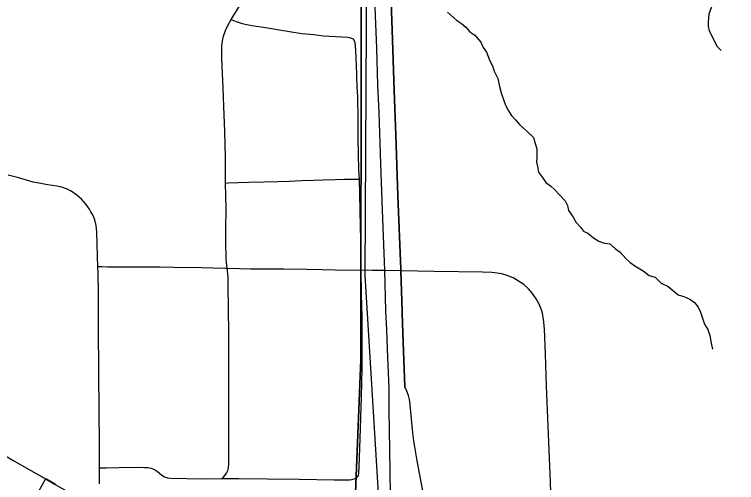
# Model space of a CAD drawing. Extents: x 0 to 34, y 0 to 22.
# Drawn here: x 20.975 to 21.677, y 11.815 to 12.27 of the extents above; entities that cross this region are included whole.
import ezdxf

# ---------------------------------------------------------------- set-up
doc = ezdxf.new("R2010")
doc.units = 0
for name, color, linetype in [('GM_X_City_Street', 7, 'Continuous'), ('GM_X_Corporation', 7, 'Continuous'), ('GM_X_Minor_River', 7, 'Continuous'), ('GM_X_Section', 7, 'Continuous'), ('GM_X_State_Route', 7, 'Continuous'), ('GM_X_Township_Road', 7, 'Continuous'), ('GM_X_US_Route', 7, 'Continuous')]:
    doc.layers.add(name, color=color, linetype=linetype)

msp = doc.modelspace()

# ---------------------------------------------------------------- linework, layer by layer
at = {"layer": 'GM_X_City_Street'}
for points in [[(21.17677, 11.81918), (21.17834, 11.82047), (21.17971, 11.82196), (21.18147, 11.82424), (21.18216, 11.82565), (21.18272, 11.82707), (21.1833, 11.82946), (21.18363, 11.83333), (21.18364, 11.84468), (21.18364, 11.87625), (21.18365, 11.91671), (21.18368, 11.93825), (21.18371, 11.96069), (21.18314, 12.00666), (21.18308, 12.01153), (21.18288, 12.01478), (21.18272, 12.01774), (21.18246, 12.02051), (21.18228, 12.02183), (21.18202, 12.02334), (21.18157, 12.02646), (21.18123, 12.0292), (21.18108, 12.03172), (21.18102, 12.03425), (21.18087, 12.04774), (21.18088, 12.06044), (21.18089, 12.08183), (21.18054, 12.10599), (21.18044, 12.11273), (21.18025, 12.13083), (21.18011, 12.14365), (21.17962, 12.15607), (21.17894, 12.18032), (21.17847, 12.18936), (21.17802, 12.19809), (21.17779, 12.20573), (21.17723, 12.21931), (21.17689, 12.2273), (21.17672, 12.23347), (21.17697, 12.2396), (21.17775, 12.24563), (21.17844, 12.24858), (21.1804, 12.25433), (21.1831, 12.25982), (21.18603, 12.2649), (21.19608, 12.28098)], [(21.18603, 12.2649), (21.18817, 12.26402), (21.19187, 12.26271), (21.19643, 12.26112), (21.20102, 12.25992), (21.20585, 12.25912), (21.21745, 12.25729), (21.22298, 12.25642), (21.23263, 12.2549), (21.2427, 12.25331), (21.25466, 12.25142), (21.2661, 12.25017), (21.27546, 12.249), (21.29917, 12.24771), (21.30194, 12.24709), (21.30435, 12.24625)], [(21.30745, 11.81949), (21.30903, 11.82106), (21.3096, 11.82226), (21.30988, 11.82403), (21.31032, 11.83017), (21.31111, 11.85811), (21.31259, 11.89845), (21.31301, 11.9264), (21.31304, 11.95745), (21.313, 11.97608), (21.31254, 11.99781), (21.3121, 12.02142), (21.31196, 12.02884), (21.31214, 12.04124), (21.3116, 12.06366), (21.31121, 12.07978), (21.31085, 12.09507), (21.31049, 12.10996), (21.30996, 12.11872), (21.30964, 12.1342), (21.30933, 12.14934), (21.30911, 12.17384), (21.30901, 12.18379), (21.30879, 12.18964), (21.30843, 12.19953), (21.30806, 12.20942), (21.30792, 12.21251), (21.30761, 12.21912), (21.30719, 12.22841), (21.3069, 12.23452), (21.30668, 12.23941), (21.30643, 12.24234), (21.30548, 12.24473), (21.30435, 12.24625)], [(21.05787, 11.81402), (21.05812, 11.82329), (21.05811, 11.82953), (21.05809, 11.84182), (21.05799, 11.85336), (21.05771, 11.8846), (21.05738, 11.92237), (21.05716, 11.9658), (21.05707, 11.9844), (21.05693, 11.99987), (21.05661, 12.01838), (21.05649, 12.02494), (21.05618, 12.03507), (21.05547, 12.05826), (21.05481, 12.065), (21.05333, 12.07026), (21.05139, 12.07518), (21.04973, 12.07817), (21.04827, 12.08082), (21.04495, 12.0854), (21.04067, 12.09033), (21.03607, 12.09444), (21.03064, 12.09822), (21.02587, 12.10053), (21.02144, 12.10201), (21.0167, 12.10297), (21.01239, 12.10366), (21.00762, 12.10432), (21.00261, 12.1052), (20.99731, 12.10626), (20.99372, 12.10703), (20.99024, 12.10797), (20.97828, 12.11145), (20.96938, 12.11381)], [(21.18054, 12.10599), (21.18287, 12.10615), (21.19292, 12.10648), (21.20296, 12.1068), (21.21781, 12.10727), (21.23134, 12.10771), (21.2422, 12.10805), (21.25465, 12.10845), (21.26603, 12.10882), (21.27501, 12.1091), (21.28692, 12.10948), (21.29601, 12.10978), (21.30245, 12.10999), (21.3054, 12.10997), (21.31049, 12.10996)], [(21.05649, 12.02494), (21.06073, 12.0249), (21.06582, 12.02485), (21.07141, 12.0248), (21.07667, 12.02475), (21.0849, 12.02467), (21.10134, 12.02462), (21.1168, 12.02457), (21.13012, 12.02453), (21.15706, 12.02392), (21.18013, 12.02339), (21.18202, 12.02334), (21.19394, 12.02303), (21.20475, 12.02293), (21.22219, 12.02277), (21.2372, 12.02263), (21.25892, 12.02243), (21.27445, 12.02218), (21.28689, 12.02193), (21.3121, 12.02142)], [(21.05811, 11.82953), (21.06448, 11.82961), (21.07693, 11.82977), (21.09559, 11.83027), (21.10182, 11.83002), (21.10517, 11.82974), (21.10835, 11.82914), (21.1114, 11.82788), (21.11432, 11.82595), (21.11856, 11.82244), (21.1211, 11.82085), (21.12407, 11.81998), (21.12716, 11.81953), (21.14272, 11.81929), (21.15829, 11.81891), (21.17677, 11.81918), (21.19348, 11.81909), (21.22125, 11.81891), (21.2521, 11.81847), (21.28605, 11.81787), (21.29837, 11.81803), (21.30086, 11.81805), (21.30308, 11.81824), (21.30553, 11.81873), (21.30745, 11.81949)]]:
    msp.add_lwpolyline(points, dxfattribs=at)
at = {"layer": 'GM_X_Corporation'}
for points in [[(21.33174, 11.76252), (21.31606, 12.01618), (21.31794, 12.37834), (21.31037, 12.40729), (21.31019, 12.4357), (21.31189, 12.44655), (21.31138, 12.53177), (21.30044, 12.5856), (21.28648, 12.61148), (21.1297, 12.60931), (21.1259, 12.96008)], [(20.97737, 11.76735), (21.00588, 11.81909), (21.01483, 11.81397)]]:
    msp.add_lwpolyline(points, dxfattribs=at)
at = {"layer": 'GM_X_Minor_River'}
for points in [[(21.65758, 12.29194), (21.65427, 12.28315), (21.65245, 12.27705), (21.64988, 12.27018), (21.64921, 12.26257), (21.64927, 12.2584), (21.65009, 12.25385), (21.65789, 12.23876), (21.66174, 12.23463)], [(21.39617, 12.27212), (21.40464, 12.26425), (21.40963, 12.2609), (21.41386, 12.25754), (21.41772, 12.25303), (21.42271, 12.24968), (21.4285, 12.24292), (21.43085, 12.23763), (21.43395, 12.23312), (21.4371, 12.2248), (21.43983, 12.2199), (21.44142, 12.2146), (21.44493, 12.20743), (21.44655, 12.19986), (21.44815, 12.1938), (21.45091, 12.18624), (21.45249, 12.1817), (21.45523, 12.17604), (21.45795, 12.1719), (21.46219, 12.1674), (21.46605, 12.16289), (21.47298, 12.15652), (21.47953, 12.15015), (21.48112, 12.14448), (21.48271, 12.13918), (21.48281, 12.1312), (21.4825, 12.12626), (21.48331, 12.12209), (21.48452, 12.11679), (21.48839, 12.11152), (21.4915, 12.10663), (21.49611, 12.10327), (21.50034, 12.09953), (21.50458, 12.09503), (21.51037, 12.08865), (21.51271, 12.08412), (21.51353, 12.07957), (21.51818, 12.0728), (21.52091, 12.06789), (21.52515, 12.06339), (21.52824, 12.05926), (21.53245, 12.05741), (21.53784, 12.05293), (21.5432, 12.04958), (21.54741, 12.04812), (21.55388, 12.04706), (21.55928, 12.0422), (21.56388, 12.03884), (21.56928, 12.03283), (21.57352, 12.02909), (21.57812, 12.02573), (21.58617, 12.0209), (21.59194, 12.01642), (21.59766, 12.0146), (21.60344, 12.00898), (21.61033, 12.00565), (21.61995, 11.99742), (21.62567, 11.99598), (21.63141, 11.9934), (21.63602, 11.99004), (21.6395, 11.98553), (21.64184, 11.98062), (21.64343, 11.9757), (21.6458, 11.9689), (21.6489, 11.964), (21.65088, 11.95795), (21.65252, 11.94885), (21.65334, 11.94469)]]:
    msp.add_lwpolyline(points, dxfattribs=at)
at = {"layer": 'GM_X_Section'}
for points in [[(21.31252, 12.61292), (22.29793, 12.62057), (22.30152, 11.61697), (21.29872, 11.60315), (21.31182, 11.93487)], [(20.26496, 12.60488), (21.31252, 12.61292), (21.31182, 11.93487), (21.29872, 11.60315), (20.27005, 11.60623)]]:
    msp.add_lwpolyline(points, close=True, dxfattribs=at)
at = {"layer": 'GM_X_State_Route'}
for points in [[(21.35455, 11.90832), (21.35339, 11.9427), (21.35248, 11.96961), (21.35168, 11.99135), (21.35068, 12.02085), (21.35063, 12.02236), (21.34785, 12.0937), (21.34584, 12.15261), (21.34424, 12.19602), (21.34229, 12.25496), (21.33887, 12.35424), (21.33721, 12.40387), (21.33382, 12.49383), (21.33298, 12.51555), (21.33013, 12.5962), (21.3296, 12.6115), (21.3268, 12.68611), (21.32368, 12.78521), (21.3216, 12.83811), (21.32066, 12.86178), (21.31879, 12.90934), (21.31837, 12.92705)], [(21.3869, 11.65438), (21.38956, 11.66135), (21.39135, 11.66603), (21.3918, 11.6677), (21.39213, 11.67023), (21.39236, 11.67275), (21.3924, 11.67942), (21.39187, 11.68876), (21.39021, 11.70427), (21.38741, 11.72277), (21.38133, 11.75683), (21.38028, 11.7627), (21.37234, 11.80564), (21.36648, 11.83628), (21.36384, 11.8518), (21.36328, 11.85578), (21.36231, 11.86356), (21.36133, 11.8735), (21.3599, 11.89111), (21.35921, 11.89581), (21.35801, 11.89984), (21.35653, 11.90415), (21.35455, 11.90832)], [(20.92262, 11.86604), (20.92943, 11.86223), (20.96041, 11.8448), (20.97475, 11.8365), (21.00609, 11.81855)], [(21.00609, 11.81855), (21.01504, 11.81342), (21.0551, 11.79064), (21.05807, 11.78895), (21.07438, 11.78012), (21.091, 11.77191), (21.1079, 11.76424), (21.13075, 11.75471), (21.17835, 11.73569)]]:
    msp.add_lwpolyline(points, dxfattribs=at)
at = {"layer": 'GM_X_Township_Road'}
msp.add_lwpolyline([(21.4974, 11.77519), (21.49596, 11.81558), (21.4943, 11.86217), (21.49237, 11.90876), (21.49128, 11.93983), (21.4903, 11.96464), (21.48936, 11.97385), (21.48818, 11.97986), (21.48736, 11.98281), (21.48516, 11.98847), (21.48221, 11.99378), (21.47865, 11.99876), (21.47459, 12.00334), (21.47005, 12.00742), (21.46506, 12.01094), (21.4597, 12.01389), (21.45406, 12.01625), (21.44896, 12.01784), (21.44436, 12.01866), (21.43915, 12.01929), (21.42989, 12.01965), (21.38325, 12.02035), (21.35068, 12.02085), (21.33472, 12.02106), (21.32299, 12.02126), (21.3121, 12.02142)], dxfattribs=at)
at = {"layer": 'GM_X_US_Route'}
for points in [[(21.31837, 12.92705), (21.31879, 12.90934), (21.32066, 12.86178), (21.3216, 12.83811), (21.32368, 12.78521), (21.3268, 12.68611), (21.3296, 12.6115), (21.33013, 12.5962), (21.33298, 12.51555), (21.33382, 12.49383), (21.33721, 12.40387), (21.33887, 12.35424), (21.34229, 12.25496), (21.34424, 12.19602), (21.34584, 12.15261), (21.34785, 12.0937), (21.35063, 12.02236), (21.35068, 12.02085), (21.35168, 11.99135), (21.35248, 11.96961), (21.35339, 11.9427), (21.35455, 11.90832)], [(21.32553, 12.27674), (21.32714, 12.2367), (21.32817, 12.20104), (21.32928, 12.17447), (21.33111, 12.12459), (21.33266, 12.07975), (21.33413, 12.03786), (21.33472, 12.02106), (21.33516, 12.00848), (21.33589, 11.98213), (21.3367, 11.96356), (21.33751, 11.94462), (21.33897, 11.90651)], [(21.33897, 11.90651), (21.33916, 11.88464), (21.33971, 11.84737), (21.33997, 11.82562), (21.34021, 11.80388), (21.34023, 11.78214), (21.33989, 11.75419), (21.33914, 11.72002), (21.33781, 11.68587), (21.33749, 11.68045), (21.33703, 11.67272), (21.33689, 11.67037), (21.33676, 11.66909), (21.33559, 11.65801), (21.33416, 11.6488), (21.33397, 11.64789)]]:
    msp.add_lwpolyline(points, dxfattribs=at)

doc.saveas('drawing.dxf')
